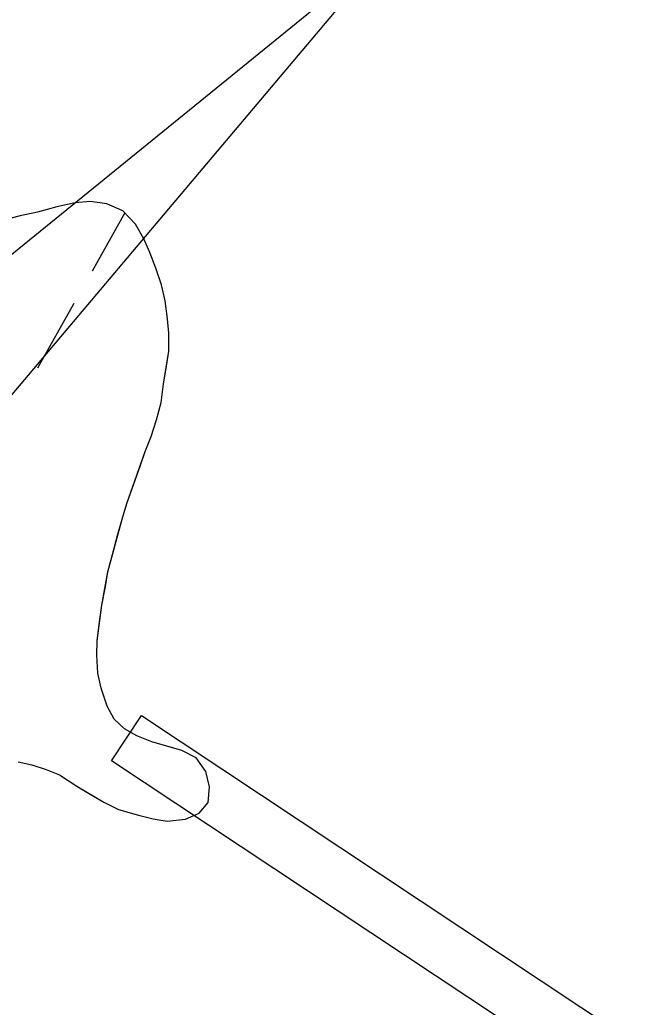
# Model space of a CAD drawing. Extents: x 3913936 to 3933962, y 195330 to 217741.
# Drawn here: x 3921853.3 to 3921984, y 201772 to 201984.7 of the extents above; entities that cross this region are included whole.
import ezdxf

# ---------------------------------------------------------------- set-up
doc = ezdxf.new("R2010")
doc.units = 0
for name, color, linetype in [('V-DOMW-TANK', 7, 'Continuous'), ('V-TOPO-SHOR', 7, 'Continuous'), ('V-UTIL-LINE', 7, 'Continuous'), ('V-WETL-SWMP', 7, 'Continuous')]:
    doc.layers.add(name, color=color, linetype=linetype)

msp = doc.modelspace()

# ---------------------------------------------------------------- linework, layer by layer
at = {"layer": 'V-DOMW-TANK'}
msp.add_lwpolyline([(3922181.26, 201599.91), (3922170.23, 201606.37), (3922180.18, 201621.38), (3921873.11, 201825.05), (3921879.57, 201834.79), (3922197.89, 201623.52), (3922181.79, 201600.45)], dxfattribs=at)
at = {"layer": 'V-TOPO-SHOR'}
msp.add_lwpolyline([(3921852.99, 201824.83), (3921855.95, 201824.2), (3921859.04, 201823.18), (3921861.88, 201822.03), (3921865.61, 201819.6), (3921868.83, 201817.67), (3921871.41, 201816.14), (3921874.63, 201814.6), (3921878.88, 201813.33), (3921882.1, 201812.57), (3921885.06, 201812.06), (3921889.05, 201812.45), (3921892, 201813.75), (3921893.93, 201816.07), (3921894.17, 201819.42), (3921893.39, 201822.76), (3921891.33, 201825.71), (3921888.23, 201827.25), (3921884.76, 201828.27), (3921881.8, 201829.16), (3921878.58, 201830.44), (3921875.87, 201831.97), (3921873.68, 201834.03), (3921872.13, 201836.85), (3921870.83, 201840.71), (3921870.18, 201843.92), (3921869.91, 201847.78), (3921870.03, 201850.87), (3921870.53, 201854.99), (3921871.04, 201858.59), (3921871.8, 201862.58), (3921872.3, 201865.8), (3921873.32, 201869.53), (3921874.47, 201873.91), (3921875.36, 201877.13), (3921876.38, 201880.48), (3921878.17, 201885.5), (3921879.31, 201888.72), (3921880.34, 201891.68), (3921881.61, 201894.9), (3921882.76, 201898.51), (3921883.78, 201902.24), (3921884.29, 201906.23), (3921884.92, 201910.09), (3921885.42, 201913.31), (3921885.41, 201917.17), (3921885.15, 201920.26), (3921884.62, 201924.11), (3921883.84, 201927.59), (3921882.67, 201931.18), (3921881.37, 201934.52), (3921880.08, 201937.48), (3921878.27, 201940.69), (3921875.56, 201943.52), (3921872.08, 201945.05), (3921868.48, 201945.55), (3921865.26, 201945.29), (3921861.28, 201944.38), (3921857.17, 201943.21), (3921853.44, 201942.42), (3921849.83, 201941.52)], dxfattribs=at)
at = {"layer": 'V-UTIL-LINE'}
for points in [[(3928315.82, 212388.13), (3926944.7, 210748.94), (3926592.74, 210251.47), (3926408.93, 209914.99), (3925628.64, 208474.44), (3925139.98, 207727.42), (3924555.96, 206253.65), (3924055.82, 204771.45), (3923484.9, 203858.52), (3922256.01, 202262.65), (3921816.4, 201905.57), (3920704.84, 200345.08), (3920462.44, 200062.72)], [(3928328.32, 212380.93), (3926784.14, 210502.92), (3926424.72, 209908.68), (3925640.45, 208467.64), (3924952.2, 207329.25), (3923971.74, 204752.16), (3923252.9, 203563.68), (3921560.17, 201558.84), (3920397.87, 200112.86)]]:
    msp.add_lwpolyline(points, dxfattribs=at)
at = {"layer": 'V-WETL-SWMP'}
for p, q in [((3921865.26, 201945.29), (3921861.28, 201944.38)), ((3921868.48, 201945.55), (3921865.26, 201945.29)), ((3921872.08, 201945.05), (3921868.48, 201945.55)), ((3921875.56, 201943.52), (3921872.08, 201945.05)), ((3921853.44, 201942.43), (3921849.83, 201941.51)), ((3921857.16, 201943.21), (3921853.44, 201942.43)), ((3921861.28, 201944.38), (3921857.16, 201943.21)), ((3921875.96, 201943.1), (3921868.89, 201930.53)), ((3921878.27, 201940.69), (3921875.56, 201943.52)), ((3921880.08, 201937.48), (3921878.27, 201940.69)), ((3921881.38, 201934.53), (3921880.08, 201937.48)), ((3921882.67, 201931.18), (3921881.38, 201934.53)), ((3921883.84, 201927.59), (3921882.67, 201931.18)), ((3921884.62, 201924.11), (3921883.84, 201927.59)), ((3921864.97, 201923.55), (3921857.13, 201909.61)), ((3921885.15, 201920.26), (3921884.62, 201924.11)), ((3921885.41, 201917.17), (3921885.15, 201920.26)), ((3921885.42, 201913.31), (3921885.41, 201917.17)), ((3921884.28, 201906.23), (3921885.42, 201913.31)), ((3921883.78, 201902.24), (3921884.28, 201906.23)), ((3921882.76, 201898.51), (3921883.78, 201902.24)), ((3921881.61, 201894.9), (3921882.76, 201898.51)), ((3921880.34, 201891.68), (3921881.61, 201894.9)), ((3921876.38, 201880.48), (3921880.34, 201891.68)), ((3921875.36, 201877.13), (3921876.38, 201880.48)), ((3921872.3, 201865.8), (3921875.36, 201877.13)), ((3921871.04, 201858.59), (3921872.3, 201865.8)), ((3921870.03, 201850.87), (3921871.04, 201858.59)), ((3921869.91, 201847.78), (3921870.03, 201850.87)), ((3921870.18, 201843.92), (3921869.91, 201847.78)), ((3921870.83, 201840.71), (3921870.18, 201843.92)), ((3921872.13, 201836.85), (3921870.83, 201840.71)), ((3921873.68, 201834.03), (3921872.13, 201836.85)), ((3921875.87, 201831.97), (3921873.68, 201834.03)), ((3921878.58, 201830.44), (3921875.87, 201831.97)), ((3921881.8, 201829.16), (3921878.58, 201830.44)), ((3921888.23, 201827.25), (3921881.8, 201829.16)), ((3921891.33, 201825.71), (3921888.23, 201827.25)), ((3921893.39, 201822.76), (3921891.33, 201825.71)), ((3921852.99, 201824.83), (3921855.95, 201824.2)), ((3921855.95, 201824.2), (3921859.04, 201823.18)), ((3921859.04, 201823.18), (3921861.88, 201822.03)), ((3921861.88, 201822.03), (3921865.61, 201819.6)), ((3921894.18, 201819.42), (3921893.39, 201822.76)), ((3921865.61, 201819.6), (3921871.41, 201816.14)), ((3921893.93, 201816.07), (3921894.18, 201819.42)), ((3921871.41, 201816.14), (3921874.63, 201814.6)), ((3921892, 201813.75), (3921893.93, 201816.07)), ((3921874.63, 201814.6), (3921878.88, 201813.33)), ((3921878.88, 201813.33), (3921882.1, 201812.57)), ((3921882.1, 201812.57), (3921885.06, 201812.06)), ((3921889.05, 201812.46), (3921892, 201813.75)), ((3921885.06, 201812.06), (3921889.05, 201812.46))]:
    msp.add_line(p, q, dxfattribs=at)

doc.saveas('drawing.dxf')
